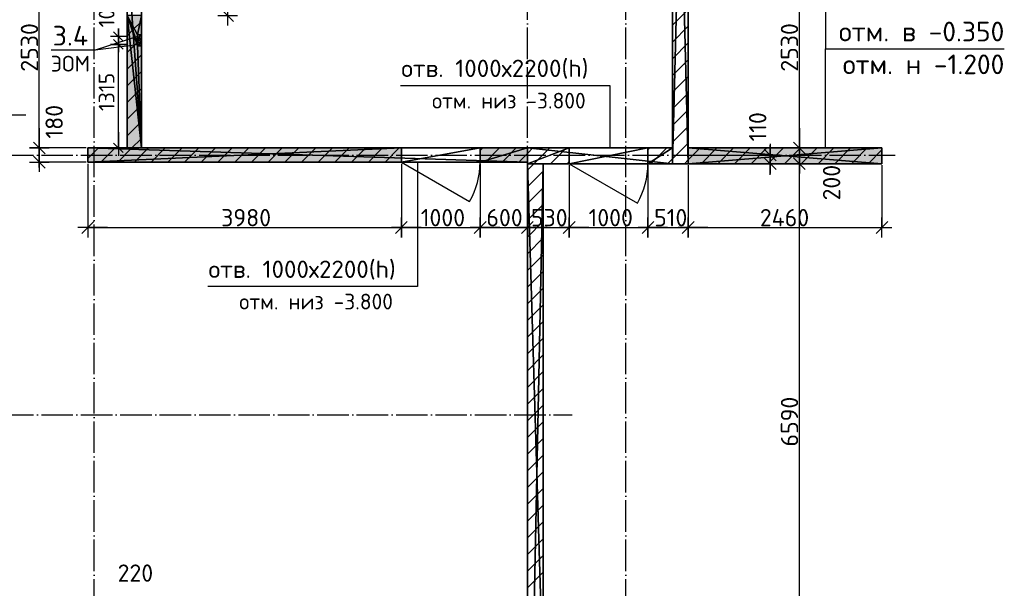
# Model space of a CAD drawing. Header units: millimetres. Extents: x 40580 to 559114, y -343730 to 81020.
# Tile 348 of 656: x 348439 to 360937, y -60617 to -53397. Entities that reach past the tile are written whole.
import ezdxf
from ezdxf.enums import TextEntityAlignment as Align

# ---------------------------------------------------------------- set-up
doc = ezdxf.new("R2010")
doc.units = ezdxf.units.MM
doc.linetypes.add('______11', pattern=[500, 400, -50, 0, -50])
doc.linetypes.add('______5', pattern=[1100, 800, -100, 100, -100])
for name, color, linetype in [('____________', 7, 'Continuous'), ('__________________01', 4, 'Continuous'), ('___________________', 253, '______5'), ('______________________', 7, 'Continuous'), ('_______________________', 7, 'Continuous'), ('_______________________1', 7, 'Continuous'), ('________________________1', 7, 'Continuous'), ('_________________________0', 7, 'Continuous')]:
    doc.layers.add(name, color=color, linetype=linetype)
doc.layers.add('Standard', color=7, linetype='Continuous', lineweight=25)
doc.styles.add('ISOCPEUR', font='isocpeur.ttf')

# ---------------------------------------------------------------- blocks, each defined once
blk = doc.blocks.new('ALL_ML_STRICH')
at = {"color": 0, "linetype": 'ByBlock', "lineweight": -2}
for p, q in [((0, -0.5), (0, 0.5)), ((-1, 0), (0.5, 0)), ((-0.3, -0.3), (0.3, 0.3))]:
    blk.add_line(p, q, dxfattribs=at)

msp = doc.modelspace()

# ---------------------------------------------------------------- hatches: boundary and pattern name
at = {"layer": '____________', "linetype": 'Continuous'}
h = msp.add_hatch(color=9, dxfattribs=at)
h.paths.add_polyline_path([(349983.2, -55025.1), (349983.2, -53730.1), (349933.2, -53730.1), (349933.2, -53690.1), (349983.2, -53690.1), (349983.2, -53630.1), (349933.2, -53630.1), (349933.2, -53590.1), (349983.2, -53590.1), (349983.2, -53345.1), (349863.6, -53345.1), (349803.2, -53345.1), (349803.2, -55025.1)])
h.paths.add_polyline_path([(349803.2, -52495.1), (349803.2, -52945.1), (349835.2, -52945.1)])
h.paths.add_polyline_path([(349835.2, -52945.1), (349983.2, -52945.1), (349983.2, -52495.1), (349803.2, -52495.1)])
h = msp.add_hatch(color=9, dxfattribs=at)
h.paths.add_polyline_path([(353283.2, -55025.1), (349303.2, -55025.1), (349303.2, -55205.1), (353283.2, -55205.1)])
h.paths.add_polyline_path([(354283.2, -55025.1), (354283.2, -55205.1), (354883.2, -55205.1), (354883.2, -55025.1)])
msp.add_hatch(color=254, dxfattribs=at).paths.add_polyline_path([(359383.2, -55025.1), (356923.2, -55025.1), (356923.2, -55225.1), (359383.2, -55225.1)])

# ---------------------------------------------------------------- linework, layer by layer
at = {"layer": '____________', "color": 253, "linetype": '______5'}
for p, q in [((356723.2, -53468.1), (356923.2, -53268.1)), ((356723.2, -53892.4), (356923.2, -53692.4)), ((356723.2, -54316.7), (356923.2, -54116.7)), ((356723.2, -54740.9), (356923.2, -54540.9)), ((356723.2, -55165.2), (356923.2, -54965.2)), ((349470.8, -55205.1), (349650.8, -55025.1)), ((349895, -55205.1), (350075, -55025.1)), ((350319.3, -55205.1), (350499.3, -55025.1)), ((350743.6, -55205.1), (350923.6, -55025.1)), ((351167.8, -55205.1), (351347.8, -55025.1)), ((351592.1, -55205.1), (351772.1, -55025.1)), ((352016.3, -55205.1), (352196.3, -55025.1)), ((352440.6, -55205.1), (352620.6, -55025.1)), ((352864.9, -55205.1), (353044.9, -55025.1)), ((354966.2, -55225.1), (355166.2, -55025.1)), ((357087.5, -55225.1), (357287.5, -55025.1)), ((357511.8, -55225.1), (357711.8, -55025.1)), ((357936, -55225.1), (358136, -55025.1)), ((358360.3, -55225.1), (358560.3, -55025.1)), ((358784.6, -55225.1), (358984.6, -55025.1)), ((359208.8, -55225.1), (359383.2, -55050.8)), ((355390.5, -55225.1), (355413.2, -55202.4)), ((356663.3, -55225.1), (356723.2, -55165.2))]:
    msp.add_line(p, q, dxfattribs=at)
at = {"layer": '____________', "color": 253, "linetype": '______11'}
for p, q in [((356723.2, -53680.3), (356923.2, -53480.3)), ((356723.2, -54104.5), (356923.2, -53904.5)), ((356723.2, -54528.8), (356923.2, -54328.8)), ((356723.2, -54953), (356923.2, -54753)), ((349303.2, -55160.6), (349438.6, -55025.1)), ((349682.9, -55205.1), (349862.9, -55025.1)), ((350107.2, -55205.1), (350287.2, -55025.1)), ((350531.4, -55205.1), (350711.4, -55025.1)), ((350955.7, -55205.1), (351135.7, -55025.1)), ((351380, -55205.1), (351560, -55025.1)), ((351804.2, -55205.1), (351984.2, -55025.1)), ((352228.5, -55205.1), (352408.5, -55025.1)), ((352652.7, -55205.1), (352832.7, -55025.1)), ((353077, -55205.1), (353257, -55025.1)), ((354774.1, -55205.1), (354883.2, -55096)), ((354883.2, -55096), (354954.1, -55025.1)), ((355178.3, -55225.1), (355378.3, -55025.1)), ((356923.2, -55177.3), (357075.4, -55025.1)), ((357299.6, -55225.1), (357499.6, -55025.1)), ((357723.9, -55225.1), (357923.9, -55025.1)), ((358148.2, -55225.1), (358348.2, -55025.1)), ((358572.4, -55225.1), (358772.4, -55025.1)), ((358996.7, -55225.1), (359196.7, -55025.1)), ((356875.4, -55225.1), (356923.2, -55177.3))]:
    msp.add_line(p, q, dxfattribs=at)
at = {"layer": '____________', "color": 7, "linetype": 'Continuous'}
for p, q in [((353283.2, -55205.1), (354149.2, -55705.1)), ((355413.2, -55225.1), (356279.2, -55725.1))]:
    msp.add_line(p, q, dxfattribs=at)
at = {"layer": '____________', "color": 253, "linetype": '______5'}
for points in [[(349803.2, -53599.9), (349876.5, -53526.5), (349876.5, -53526.5), (349983.2, -53419.9)], [(349803.2, -54024.2), (349904.7, -53922.6), (349904.7, -53922.6), (349983.2, -53844.2)], [(349803.2, -54448.4), (349932.9, -54318.7), (349932.9, -54318.7), (349983.2, -54268.4)], [(349803.2, -54872.7), (349961.1, -54714.8), (349961.1, -54714.8), (349983.2, -54692.7)], [(354283.2, -55059.6), (354317.7, -55025.1), (354317.7, -55025.1)], [(354561.9, -55205.1), (354741.9, -55025.1), (354741.9, -55025.1)], [(356413.2, -55050.9), (356439, -55025.1), (356439, -55025.1)], [(354883.2, -55308.1), (354883.2, -55308.1), (354966.2, -55225.1)], [(354883.2, -55732.4), (354883.2, -55732.4), (355083.2, -55532.4)], [(354883.2, -56156.7), (354883.2, -56156.7), (355083.2, -55956.7)], [(354883.2, -56580.9), (354883.2, -56580.9), (355083.2, -56380.9)], [(354883.2, -57005.2), (354883.2, -57005.2), (355083.2, -56805.2)], [(354883.2, -57429.4), (354883.2, -57429.4), (355083.2, -57229.4)], [(354883.2, -57853.7), (354883.2, -57853.7), (355083.2, -57653.7)], [(354883.2, -58278), (354883.2, -58278), (355083.2, -58078)], [(354883.2, -58702.2), (354883.2, -58702.2), (355083.2, -58502.2)], [(354883.2, -59126.5), (354883.2, -59126.5), (355083.2, -58926.5)], [(354883.2, -59550.8), (354883.2, -59550.8), (355083.2, -59350.8)], [(354883.2, -59975), (354883.2, -59975), (355083.2, -59775)], [(354883.2, -60399.3), (354883.2, -60399.3), (355083.2, -60199.3)]]:
    msp.add_lwpolyline(points, dxfattribs=at)
at = {"layer": '____________', "color": 253, "linetype": '______11'}
for points in [[(349803.2, -53812), (349890.6, -53724.6), (349890.6, -53724.6), (349983.2, -53632)], [(349803.2, -54236.3), (349918.8, -54120.6), (349918.8, -54120.6), (349983.2, -54056.3)], [(349803.2, -54660.6), (349947, -54516.7), (349947, -54516.7), (349983.2, -54480.6)], [(349862.9, -55025.1), (349975.2, -54912.8), (349975.2, -54912.8), (349983.2, -54904.8)], [(354349.8, -55205.1), (354529.8, -55025.1), (354529.8, -55025.1)], [(356451.1, -55225.1), (356651.1, -55025.1), (356651.1, -55025.1)], [(354883.2, -55520.3), (354883.2, -55520.3), (355083.2, -55320.3)], [(354883.2, -55944.5), (354883.2, -55944.5), (355083.2, -55744.5)], [(354883.2, -56368.8), (354883.2, -56368.8), (355083.2, -56168.8)], [(354883.2, -56793), (354883.2, -56793), (355083.2, -56593)], [(354883.2, -57217.3), (354883.2, -57217.3), (355083.2, -57017.3)], [(354883.2, -57641.6), (354883.2, -57641.6), (355083.2, -57441.6)], [(354883.2, -58065.8), (354883.2, -58065.8), (355083.2, -57865.8)], [(354883.2, -58490.1), (354883.2, -58490.1), (355083.2, -58290.1)], [(354883.2, -58914.4), (354883.2, -58914.4), (355083.2, -58714.4)], [(354883.2, -59338.6), (354883.2, -59338.6), (355083.2, -59138.6)], [(354883.2, -59762.9), (354883.2, -59762.9), (355083.2, -59562.9)], [(354883.2, -60187.2), (354883.2, -60187.2), (355083.2, -59987.2)], [(354883.2, -60611.4), (354883.2, -60611.4), (355083.2, -60411.4)]]:
    msp.add_lwpolyline(points, dxfattribs=at)
at = {"layer": '____________', "color": 7, "linetype": 'Continuous'}
for centre in [(353283.2, -55205.1), (355413.2, -55225.1)]:
    msp.add_arc(centre, 1000, 330, 0, dxfattribs=at)
at = {"layer": '__________________01', "color": 7, "linetype": 'Continuous'}
msp.add_line((347865.8, -54604.6), (348515.8, -54604.6), dxfattribs=at)
at = {"layer": '___________________', "color": 253, "linetype": '______11'}
for p, q in [((349383.2, -89405.1), (349383.2, -39325.1)), ((354883.2, -89405.1), (354883.2, -39325.1)), ((356133.2, -89405.1), (356133.2, -46815.1)), ((338213.2, -55115.1), (359553.2, -55115.1)), ((338213.2, -58415.1), (355453.2, -58415.1))]:
    msp.add_line(p, q, dxfattribs=at)
at = {"layer": '______________________', "color": 7, "linetype": 'Continuous'}
for p, q in [((348687.9, -55025.1), (348687.9, -52495.1)), ((358335.1, -55025.1), (358335.1, -52495.1)), ((348687.9, -55205.1), (348687.9, -55025.1)), ((357965.1, -55225.1), (357965.1, -55115.1)), ((358335.1, -55225.1), (358335.1, -55025.1)), ((358335.1, -61815.1), (358335.1, -55225.1)), ((349303.2, -56035.7), (353283.2, -56035.7)), ((353283.2, -56035.7), (354283.2, -56035.7)), ((354283.2, -56035.7), (354883.2, -56035.7)), ((354883.2, -56035.7), (355413.2, -56035.7)), ((355413.2, -56035.7), (356413.2, -56035.7)), ((356413.2, -56035.7), (356923.2, -56035.7)), ((356923.2, -56035.7), (359383.2, -56035.7))]:
    msp.add_line(p, q, dxfattribs=at)
at = {"layer": '______________________', "color": 253, "linetype": 'Continuous'}
for p, q in [((349283.2, -55025.1), (348687.9, -55025.1)), ((349283.2, -55025.1), (348687.9, -55025.1)), ((356943.2, -55025.1), (358335.1, -55025.1)), ((356943.2, -55025.1), (358335.1, -55025.1)), ((356943.2, -55115.1), (357965.1, -55115.1)), ((349283.2, -55205.1), (348687.9, -55205.1)), ((349303.2, -55225.1), (349303.2, -56035.7)), ((353283.2, -55225.1), (353283.2, -56035.7)), ((353283.2, -55225.1), (353283.2, -56035.7)), ((354283.2, -55225.1), (354283.2, -56035.7)), ((354283.2, -55225.1), (354283.2, -56035.7)), ((356943.2, -55225.1), (357965.1, -55225.1)), ((356943.2, -55225.1), (358335.1, -55225.1)), ((356943.2, -55225.1), (358335.1, -55225.1)), ((354883.2, -55245.1), (354883.2, -56035.7)), ((354883.2, -55245.1), (354883.2, -56035.7)), ((355413.2, -55245.1), (355413.2, -56035.7)), ((355413.2, -55245.1), (355413.2, -56035.7)), ((356413.2, -55245.1), (356413.2, -56035.7)), ((356413.2, -55245.1), (356413.2, -56035.7)), ((356923.2, -55245.1), (356923.2, -56035.7)), ((356923.2, -55245.1), (356923.2, -56035.7)), ((359383.2, -55245.1), (359383.2, -56035.7))]:
    msp.add_line(p, q, dxfattribs=at)
at = {"layer": '_______________________', "color": 7, "linetype": 'Continuous'}
for p, q in [((358668.7, -52495.1), (358668.7, -53768.6)), ((358668.7, -55025.1), (358668.7, -53768.6)), ((358668.7, -53768.6), (360936.8, -53768.6))]:
    msp.add_line(p, q, dxfattribs=at)
at = {"layer": '_______________________1', "color": 253, "linetype": 'Continuous'}
for p, q in [((349691.7, -53610.1), (349691.7, -53610.1)), ((349691.7, -53710.1), (349691.7, -53710.1)), ((349691.7, -53710.1), (349691.7, -53710.1)), ((349691.7, -55025.1), (349691.7, -55025.1))]:
    msp.add_line(p, q, dxfattribs=at)
at = {"layer": '_______________________1', "color": 7, "linetype": 'Continuous'}
for p, q in [((349691.7, -53710.1), (349691.7, -53610.1)), ((349691.7, -55025.1), (349691.7, -53710.1))]:
    msp.add_line(p, q, dxfattribs=at)
at = {"layer": '________________________1', "color": 7, "linetype": 'Continuous'}
for p, q in [((355933.3, -54235.1), (353273.3, -54235.1)), ((355933.3, -55025.1), (355933.3, -54235.1)), ((353487.1, -55205.1), (353487.1, -56786.3)), ((353487.1, -56786.3), (350827.1, -56786.3))]:
    msp.add_line(p, q, dxfattribs=at)
at = {"layer": '_________________________0', "color": 7, "linetype": 'Continuous'}
for p, q in [((349933.2, -53610.1), (349397.6, -53785.2)), ((349397.6, -53785.2), (348837.6, -53785.2))]:
    msp.add_line(p, q, dxfattribs=at)
at = {"layer": 'Standard', "color": 7, "linetype": 'Continuous'}
msp.add_line((349933.2, -53715), (349397.6, -53785.2), dxfattribs=at)

# ---------------------------------------------------------------- block references
at = {"layer": '______________________', "color": 7, "linetype": 'Continuous', "xscale": 250, "yscale": 250, "zscale": 250}
for p, rotation in [((351078.3, -53345.1), 270), ((348687.9, -55025.1), 270), ((358335.1, -55025.1), 270), ((348687.9, -55025.1), 90), ((348687.9, -55205.1), 270), ((357965.1, -55225.1), 270), ((357965.1, -55115.1), 90), ((358335.1, -55025.1), 90), ((358335.1, -55225.1), 270), ((358335.1, -55225.1), 90), ((349303.2, -56035.7), 180), ((353283.2, -56035.7), 180), ((354283.2, -56035.7), 180), ((354883.2, -56035.7), 180), ((355413.2, -56035.7), 180), ((356413.2, -56035.7), 180), ((356923.2, -56035.7), 180)]:
    msp.add_blockref('ALL_ML_STRICH', p, dxfattribs=dict(at, rotation=rotation))
for p in [(353283.2, -56035.7), (354283.2, -56035.7), (354883.2, -56035.7), (355413.2, -56035.7), (356413.2, -56035.7), (356923.2, -56035.7), (359383.2, -56035.7)]:
    msp.add_blockref('ALL_ML_STRICH', p, dxfattribs=at)
at = {"layer": '_______________________1', "color": 7, "linetype": 'Continuous', "xscale": 200, "yscale": 200, "zscale": 200}
for p, rotation in [((349691.7, -53710.1), 270), ((349691.7, -53610.1), 90), ((349691.7, -53710.1), 90), ((349691.7, -55025.1), 270)]:
    msp.add_blockref('ALL_ML_STRICH', p, dxfattribs=dict(at, rotation=rotation))

# ---------------------------------------------------------------- texts
at = {"layer": '______________________', "color": 7, "style": 'ISOCPEUR'}
for s, p in [('2530', (348672.9, -54057.1)), ('2530', (358320.1, -54057.1)), ('180', (348986.5, -54905.8)), ('110', (357916.5, -54942.1)), ('200', (358854.5, -55692)), ('6590', (358320.1, -58817.1))]:
    msp.add_text(s, height=220, rotation=90, dxfattribs=at).set_placement(p)
for s, p in [('3980', (350996.2, -56020.7)), ('1000', (353530.2, -56020.7)), ('600', (354363.2, -56020.7)), ('530', (354928.2, -56020.7)), ('1000', (355660.2, -56020.7)), ('510', (356492.2, -56020.7)), ('2460', (357834.2, -56020.7)), ('220', (349681.8, -60534))]:
    msp.add_text(s, height=220, dxfattribs=at).set_placement(p)
at = {"layer": '_______________________', "color": 7, "linetype": 'Continuous', "style": 'ISOCPEUR'}
for s, p, p2 in [('отм. в -0.350', (358836.8, -53672), (360936.8, -53672)), ('отм. н -1.200', (358886.8, -54088.6), (360936.8, -54088.6))]:
    msp.add_text(s, height=250, dxfattribs=at).set_placement(p, p2, align=Align.FIT)
at = {"layer": '_______________________1', "color": 7, "style": 'ISOCPEUR'}
for s, p in [('100', (349642.1, -53494.8)), ('1315', (349641.7, -54557.6))]:
    msp.add_text(s, height=200, rotation=90, dxfattribs=at).set_placement(p)
at = {"layer": '________________________1', "color": 7, "linetype": 'Continuous', "style": 'ISOCPEUR'}
for s, height, p, p2 in [('отв. 1000х2200(h)', 220, (353282.3, -54124.4), (355658.3, -54124.4)), ('отм. низ -3.800', 200, (353673, -54525.1), (355623, -54525.1)), ('отв. 1000х2200(h)', 220, (350836, -56675.6), (353212, -56675.6)), ('отм. низ -3.800', 200, (351226.7, -57076.3), (353176.7, -57076.3))]:
    msp.add_text(s, height=height, dxfattribs=at).set_placement(p, p2, align=Align.FIT)
at = {"layer": '_________________________0', "color": 7, "linetype": 'Continuous', "style": 'ISOCPEUR'}
for s, height, p, p2 in [('3.4', 250, (348857.6, -53725.2), (349307.6, -53725.2)), ('ЭОМ', 200, (348832.6, -54055.2), (349332.6, -54055.2))]:
    msp.add_text(s, height=height, dxfattribs=at).set_placement(p, p2, align=Align.FIT)

# ---------------------------------------------------------------- meshes
at = {"layer": '____________', "color": 7, "linetype": 'Continuous'}
mesh = msp.add_polyface(dxfattribs=at)
corners = [(356723.2, -48465.1, -1100), (356723.2, -47365.1, -1100), (356723.2, -47365.1, -3800), (356723.2, -55225.1, -3800), (356723.2, -55225.1, -350), (356723.2, -47365.1, -350), (356723.2, -47365.1, -600), (356723.2, -48465.1, -600)]
mesh.append_faces([[corners[k] for k in face] for face in [(0, 2, 4)]], dxfattribs={"vtx0": -1, "vtx1": -1, "vtx2": -1, "color": 7})
mesh.append_faces([[corners[k] for k in face] for face in [(4, 5, 7), (7, 0, 4)]], dxfattribs={"vtx1": -1, "vtx2": -1, "color": 7})
mesh.append_faces([[corners[k] for k in face] for face in [(5, 6, 7), (2, 3, 4), (0, 1, 2)]], dxfattribs={"vtx2": -1, "color": 7})
mesh = msp.add_polyface(dxfattribs=at)
corners = [(356923.2, -47365.1, -350), (356723.2, -47365.1, -350), (356723.2, -55225.1, -350), (356923.2, -55225.1, -350)]
mesh.append_faces([[corners[k] for k in face] for face in [(1, 2, 0)]], dxfattribs={"vtx1": -1, "color": 7})
mesh.append_faces([[corners[k] for k in face] for face in [(2, 3, 0)]], dxfattribs={"vtx2": -1, "color": 7})
mesh = msp.add_polyface(dxfattribs=at)
corners = [(356723.2, -47365.1, -3800), (356923.2, -47365.1, -3800), (356923.2, -55225.1, -3800), (356723.2, -55225.1, -3800)]
mesh.append_faces([[corners[k] for k in face] for face in [(1, 2, 0)]], dxfattribs={"vtx1": -1, "color": 7})
mesh.append_faces([[corners[k] for k in face] for face in [(2, 3, 0)]], dxfattribs={"vtx2": -1, "color": 7})
mesh = msp.add_polyface(dxfattribs=at)
corners = [(356923.2, -47365.1, -350), (356923.2, -55225.1, -350), (356923.2, -55225.1, -3800), (356923.2, -47365.1, -3800), (356923.2, -47365.1, -1100), (356923.2, -48465.1, -1100), (356923.2, -48465.1, -600), (356923.2, -47365.1, -600)]
mesh.append_faces([[corners[k] for k in face] for face in [(6, 0, 1)]], dxfattribs={"vtx0": -1, "vtx2": -1, "color": 7})
mesh.append_faces([[corners[k] for k in face] for face in [(2, 3, 5), (1, 2, 5), (5, 6, 1)]], dxfattribs={"vtx1": -1, "vtx2": -1, "color": 7})
mesh.append_faces([[corners[k] for k in face] for face in [(3, 4, 5), (6, 7, 0)]], dxfattribs={"vtx2": -1, "color": 7})
mesh = msp.add_polyface(dxfattribs=at)
corners = [(349803.2, -53345.1, -750), (349803.2, -52945.1, -750), (349803.2, -52945.1, -350), (349803.2, -52495.1, -350), (349803.2, -52495.1, -3800), (349803.2, -55025.1, -3800), (349803.2, -55025.1, -350), (349803.2, -53345.1, -350)]
mesh.append_faces([[corners[k] for k in face] for face in [(1, 3, 4)]], dxfattribs={"vtx0": -1, "vtx2": -1, "color": 7})
mesh.append_faces([[corners[k] for k in face] for face in [(5, 6, 0), (4, 5, 0), (0, 1, 4)]], dxfattribs={"vtx1": -1, "vtx2": -1, "color": 7})
mesh.append_faces([[corners[k] for k in face] for face in [(6, 7, 0), (1, 2, 3)]], dxfattribs={"vtx2": -1, "color": 7})
mesh = msp.add_polyface(dxfattribs=at)
corners = [(349983.2, -55025.1, -3800), (349803.2, -55025.1, -3800), (349803.2, -52495.1, -3800), (349983.2, -52495.1, -3800)]
mesh.append_faces([[corners[k] for k in face] for face in [(1, 2, 0)]], dxfattribs={"vtx1": -1, "color": 7})
mesh.append_faces([[corners[k] for k in face] for face in [(2, 3, 0)]], dxfattribs={"vtx2": -1, "color": 7})
mesh = msp.add_polyface(dxfattribs=at)
corners = [(349983.2, -52945.1, -750), (349983.2, -53345.1, -750), (349983.2, -53345.1, -350), (349983.2, -53590.1, -350), (349983.2, -53590.1, -650), (349983.2, -53630.1, -650), (349983.2, -53630.1, -350), (349983.2, -53690.1, -350), (349983.2, -53690.1, -650), (349983.2, -53730.1, -650), (349983.2, -53730.1, -350), (349983.2, -55025.1, -350), (349983.2, -55025.1, -3800), (349983.2, -52495.1, -3800), (349983.2, -52495.1, -350), (349983.2, -52945.1, -350)]
mesh.append_faces([[corners[k] for k in face] for face in [(1, 4, 13), (5, 8, 13)]], dxfattribs={"vtx0": -1, "vtx1": -1, "vtx2": -1, "color": 7})
mesh.append_faces([[corners[k] for k in face] for face in [(13, 14, 0), (0, 1, 13), (1, 2, 4), (4, 5, 13), (5, 6, 8), (8, 9, 13), (12, 13, 9), (11, 12, 9)]], dxfattribs={"vtx1": -1, "vtx2": -1, "color": 7})
mesh.append_faces([[corners[k] for k in face] for face in [(14, 15, 0), (2, 3, 4), (6, 7, 8), (9, 10, 11)]], dxfattribs={"vtx2": -1, "color": 7})
mesh = msp.add_polyface(dxfattribs=at)
corners = [(349933.2, -53690.1, -350), (349983.2, -53690.1, -350), (349983.2, -53630.1, -350), (349933.2, -53630.1, -350), (349933.2, -53590.1, -350), (349983.2, -53590.1, -350), (349983.2, -53345.1, -350), (349803.2, -53345.1, -350), (349803.2, -55025.1, -350), (349983.2, -55025.1, -350), (349983.2, -53730.1, -350), (349933.2, -53730.1, -350)]
mesh.append_faces([[corners[k] for k in face] for face in [(11, 7, 9), (7, 0, 4)]], dxfattribs={"vtx0": -1, "vtx1": -1, "vtx2": -1, "color": 7})
mesh.append_faces([[corners[k] for k in face] for face in [(0, 3, 4), (4, 6, 7)]], dxfattribs={"vtx0": -1, "vtx2": -1, "color": 7})
mesh.append_faces([[corners[k] for k in face] for face in [(11, 0, 7), (0, 1, 3)]], dxfattribs={"vtx1": -1, "vtx2": -1, "color": 7})
mesh.append_faces([[corners[k] for k in face] for face in [(9, 10, 11), (7, 8, 9), (1, 2, 3), (4, 5, 6)]], dxfattribs={"vtx2": -1, "color": 7})
mesh = msp.add_polyface(dxfattribs=at)
corners = [(349933.2, -53590.1, -350), (349933.2, -53630.1, -350), (349933.2, -53630.1, -650), (349933.2, -53590.1, -650)]
mesh.append_faces([[corners[k] for k in face] for face in [(1, 2, 0)]], dxfattribs={"vtx1": -1, "color": 7})
mesh.append_faces([[corners[k] for k in face] for face in [(2, 3, 0)]], dxfattribs={"vtx2": -1, "color": 7})
mesh = msp.add_polyface(dxfattribs=at)
corners = [(349983.2, -53590.1, -350), (349933.2, -53590.1, -350), (349933.2, -53590.1, -650), (349983.2, -53590.1, -650)]
mesh.append_faces([[corners[k] for k in face] for face in [(1, 2, 0)]], dxfattribs={"vtx1": -1, "color": 7})
mesh.append_faces([[corners[k] for k in face] for face in [(2, 3, 0)]], dxfattribs={"vtx2": -1, "color": 7})
mesh = msp.add_polyface(dxfattribs=at)
corners = [(349933.2, -53630.1, -650), (349983.2, -53630.1, -650), (349983.2, -53590.1, -650), (349933.2, -53590.1, -650)]
mesh.append_faces([[corners[k] for k in face] for face in [(1, 2, 0)]], dxfattribs={"vtx1": -1, "color": 7})
mesh.append_faces([[corners[k] for k in face] for face in [(2, 3, 0)]], dxfattribs={"vtx2": -1, "color": 7})
mesh = msp.add_polyface(dxfattribs=at)
corners = [(349933.2, -53630.1, -350), (349983.2, -53630.1, -350), (349983.2, -53630.1, -650), (349933.2, -53630.1, -650)]
mesh.append_faces([[corners[k] for k in face] for face in [(1, 2, 0)]], dxfattribs={"vtx1": -1, "color": 7})
mesh.append_faces([[corners[k] for k in face] for face in [(2, 3, 0)]], dxfattribs={"vtx2": -1, "color": 7})
mesh = msp.add_polyface(dxfattribs=at)
corners = [(349933.2, -53690.1, -350), (349933.2, -53730.1, -350), (349933.2, -53730.1, -650), (349933.2, -53690.1, -650)]
mesh.append_faces([[corners[k] for k in face] for face in [(1, 2, 0)]], dxfattribs={"vtx1": -1, "color": 7})
mesh.append_faces([[corners[k] for k in face] for face in [(2, 3, 0)]], dxfattribs={"vtx2": -1, "color": 7})
mesh = msp.add_polyface(dxfattribs=at)
corners = [(349983.2, -53690.1, -350), (349933.2, -53690.1, -350), (349933.2, -53690.1, -650), (349983.2, -53690.1, -650)]
mesh.append_faces([[corners[k] for k in face] for face in [(1, 2, 0)]], dxfattribs={"vtx1": -1, "color": 7})
mesh.append_faces([[corners[k] for k in face] for face in [(2, 3, 0)]], dxfattribs={"vtx2": -1, "color": 7})
mesh = msp.add_polyface(dxfattribs=at)
corners = [(349933.2, -53730.1, -650), (349983.2, -53730.1, -650), (349983.2, -53690.1, -650), (349933.2, -53690.1, -650)]
mesh.append_faces([[corners[k] for k in face] for face in [(1, 2, 0)]], dxfattribs={"vtx1": -1, "color": 7})
mesh.append_faces([[corners[k] for k in face] for face in [(2, 3, 0)]], dxfattribs={"vtx2": -1, "color": 7})
mesh = msp.add_polyface(dxfattribs=at)
corners = [(349933.2, -53730.1, -350), (349983.2, -53730.1, -350), (349983.2, -53730.1, -650), (349933.2, -53730.1, -650)]
mesh.append_faces([[corners[k] for k in face] for face in [(1, 2, 0)]], dxfattribs={"vtx1": -1, "color": 7})
mesh.append_faces([[corners[k] for k in face] for face in [(2, 3, 0)]], dxfattribs={"vtx2": -1, "color": 7})
mesh = msp.add_polyface(dxfattribs=at)
corners = [(354883.2, -55205.1, -350), (354883.2, -55025.1, -350), (349303.2, -55025.1, -350), (349303.2, -55205.1, -350)]
mesh.append_faces([[corners[k] for k in face] for face in [(1, 2, 0)]], dxfattribs={"vtx1": -1, "color": 7})
mesh.append_faces([[corners[k] for k in face] for face in [(2, 3, 0)]], dxfattribs={"vtx2": -1, "color": 7})
mesh = msp.add_polyface(dxfattribs=at)
corners = [(353283.2, -55025.1, -3800), (353283.2, -55205.1, -3800), (349303.2, -55205.1, -3800), (349303.2, -55025.1, -3800)]
mesh.append_faces([[corners[k] for k in face] for face in [(1, 2, 0)]], dxfattribs={"vtx1": -1, "color": 7})
mesh.append_faces([[corners[k] for k in face] for face in [(2, 3, 0)]], dxfattribs={"vtx2": -1, "color": 7})
mesh = msp.add_polyface(dxfattribs=at)
corners = [(354883.2, -55025.1, -3800), (354283.2, -55025.1, -3800), (354283.2, -55025.1, -1600), (353283.2, -55025.1, -1600), (353283.2, -55025.1, -3800), (349303.2, -55025.1, -3800), (349303.2, -55025.1, -350), (354883.2, -55025.1, -350)]
mesh.append_faces([[corners[k] for k in face] for face in [(7, 0, 2), (2, 3, 7), (6, 7, 3), (3, 4, 6)]], dxfattribs={"vtx1": -1, "vtx2": -1, "color": 7})
mesh.append_faces([[corners[k] for k in face] for face in [(0, 1, 2), (4, 5, 6)]], dxfattribs={"vtx2": -1, "color": 7})
mesh = msp.add_polyface(dxfattribs=at)
corners = [(349303.2, -55025.1, -3800), (349303.2, -55205.1, -3800), (349303.2, -55205.1, -350), (349303.2, -55025.1, -350)]
mesh.append_faces([[corners[k] for k in face] for face in [(1, 2, 0)]], dxfattribs={"vtx1": -1, "color": 7})
mesh.append_faces([[corners[k] for k in face] for face in [(2, 3, 0)]], dxfattribs={"vtx2": -1, "color": 7})
mesh = msp.add_polyface(dxfattribs=at)
corners = [(349803.2, -55025.1, -3800), (349983.2, -55025.1, -3800), (349983.2, -55025.1, -350), (349803.2, -55025.1, -350)]
mesh.append_faces([[corners[k] for k in face] for face in [(1, 2, 0)]], dxfattribs={"vtx1": -1, "color": 7})
mesh.append_faces([[corners[k] for k in face] for face in [(2, 3, 0)]], dxfattribs={"vtx2": -1, "color": 7})
mesh = msp.add_polyface(dxfattribs=at)
corners = [(353283.2, -55205.1, -1600), (353283.2, -55025.1, -1600), (354283.2, -55025.1, -1600), (354283.2, -55205.1, -1600)]
mesh.append_faces([[corners[k] for k in face] for face in [(1, 2, 0)]], dxfattribs={"vtx1": -1, "color": 7})
mesh.append_faces([[corners[k] for k in face] for face in [(2, 3, 0)]], dxfattribs={"vtx2": -1, "color": 7})
mesh = msp.add_polyface(dxfattribs=at)
corners = [(353283.2, -55025.1, -1600), (353283.2, -55205.1, -1600), (353283.2, -55205.1, -3800), (353283.2, -55025.1, -3800)]
mesh.append_faces([[corners[k] for k in face] for face in [(1, 2, 0)]], dxfattribs={"vtx1": -1, "color": 7})
mesh.append_faces([[corners[k] for k in face] for face in [(2, 3, 0)]], dxfattribs={"vtx2": -1, "color": 7})
mesh = msp.add_polyface(dxfattribs=at)
corners = [(354283.2, -55205.1, -1600), (354283.2, -55025.1, -1600), (354283.2, -55025.1, -3800), (354283.2, -55205.1, -3800)]
mesh.append_faces([[corners[k] for k in face] for face in [(1, 2, 0)]], dxfattribs={"vtx1": -1, "color": 7})
mesh.append_faces([[corners[k] for k in face] for face in [(2, 3, 0)]], dxfattribs={"vtx2": -1, "color": 7})
mesh = msp.add_polyface(dxfattribs=at)
corners = [(354883.2, -55025.1, -3800), (354883.2, -55205.1, -3800), (354283.2, -55205.1, -3800), (354283.2, -55025.1, -3800)]
mesh.append_faces([[corners[k] for k in face] for face in [(1, 2, 0)]], dxfattribs={"vtx1": -1, "color": 7})
mesh.append_faces([[corners[k] for k in face] for face in [(2, 3, 0)]], dxfattribs={"vtx2": -1, "color": 7})
mesh = msp.add_polyface(dxfattribs=at)
corners = [(354883.2, -55205.1, -3800), (354883.2, -55025.1, -3800), (354883.2, -55025.1, -350), (354883.2, -55205.1, -350)]
mesh.append_faces([[corners[k] for k in face] for face in [(1, 2, 0)]], dxfattribs={"vtx1": -1, "color": 7})
mesh.append_faces([[corners[k] for k in face] for face in [(2, 3, 0)]], dxfattribs={"vtx2": -1, "color": 7})
mesh = msp.add_polyface(dxfattribs=at)
corners = [(356723.2, -55225.1, -350), (356723.2, -55025.1, -350), (354883.2, -55025.1, -350), (354883.2, -55225.1, -350)]
mesh.append_faces([[corners[k] for k in face] for face in [(1, 2, 0)]], dxfattribs={"vtx1": -1, "color": 7})
mesh.append_faces([[corners[k] for k in face] for face in [(2, 3, 0)]], dxfattribs={"vtx2": -1, "color": 7})
mesh = msp.add_polyface(dxfattribs=at)
corners = [(355413.2, -55025.1, -3800), (355413.2, -55225.1, -3800), (354883.2, -55225.1, -3800), (354883.2, -55025.1, -3800)]
mesh.append_faces([[corners[k] for k in face] for face in [(1, 2, 0)]], dxfattribs={"vtx1": -1, "color": 7})
mesh.append_faces([[corners[k] for k in face] for face in [(2, 3, 0)]], dxfattribs={"vtx2": -1, "color": 7})
mesh = msp.add_polyface(dxfattribs=at)
corners = [(356723.2, -55025.1, -3800), (356413.2, -55025.1, -3800), (356413.2, -55025.1, -1600), (355413.2, -55025.1, -1600), (355413.2, -55025.1, -3800), (354883.2, -55025.1, -3800), (354883.2, -55025.1, -350), (356723.2, -55025.1, -350)]
mesh.append_faces([[corners[k] for k in face] for face in [(3, 6, 7)]], dxfattribs={"vtx0": -1, "vtx2": -1, "color": 7})
mesh.append_faces([[corners[k] for k in face] for face in [(7, 0, 2), (2, 3, 7), (3, 4, 6)]], dxfattribs={"vtx1": -1, "vtx2": -1, "color": 7})
mesh.append_faces([[corners[k] for k in face] for face in [(0, 1, 2), (4, 5, 6)]], dxfattribs={"vtx2": -1, "color": 7})
mesh = msp.add_polyface(dxfattribs=at)
corners = [(354883.2, -55025.1, -3800), (354883.2, -55225.1, -3800), (354883.2, -55225.1, -350), (354883.2, -55025.1, -350)]
mesh.append_faces([[corners[k] for k in face] for face in [(1, 2, 0)]], dxfattribs={"vtx1": -1, "color": 7})
mesh.append_faces([[corners[k] for k in face] for face in [(2, 3, 0)]], dxfattribs={"vtx2": -1, "color": 7})
mesh = msp.add_polyface(dxfattribs=at)
corners = [(355413.2, -55225.1, -1600), (355413.2, -55025.1, -1600), (356413.2, -55025.1, -1600), (356413.2, -55225.1, -1600)]
mesh.append_faces([[corners[k] for k in face] for face in [(1, 2, 0)]], dxfattribs={"vtx1": -1, "color": 7})
mesh.append_faces([[corners[k] for k in face] for face in [(2, 3, 0)]], dxfattribs={"vtx2": -1, "color": 7})
mesh = msp.add_polyface(dxfattribs=at)
corners = [(355413.2, -55025.1, -1600), (355413.2, -55225.1, -1600), (355413.2, -55225.1, -3800), (355413.2, -55025.1, -3800)]
mesh.append_faces([[corners[k] for k in face] for face in [(1, 2, 0)]], dxfattribs={"vtx1": -1, "color": 7})
mesh.append_faces([[corners[k] for k in face] for face in [(2, 3, 0)]], dxfattribs={"vtx2": -1, "color": 7})
mesh = msp.add_polyface(dxfattribs=at)
corners = [(356413.2, -55225.1, -1600), (356413.2, -55025.1, -1600), (356413.2, -55025.1, -3800), (356413.2, -55225.1, -3800)]
mesh.append_faces([[corners[k] for k in face] for face in [(1, 2, 0)]], dxfattribs={"vtx1": -1, "color": 7})
mesh.append_faces([[corners[k] for k in face] for face in [(2, 3, 0)]], dxfattribs={"vtx2": -1, "color": 7})
mesh = msp.add_polyface(dxfattribs=at)
corners = [(356723.2, -55025.1, -3800), (356723.2, -55225.1, -3800), (356413.2, -55225.1, -3800), (356413.2, -55025.1, -3800)]
mesh.append_faces([[corners[k] for k in face] for face in [(1, 2, 0)]], dxfattribs={"vtx1": -1, "color": 7})
mesh.append_faces([[corners[k] for k in face] for face in [(2, 3, 0)]], dxfattribs={"vtx2": -1, "color": 7})
mesh = msp.add_polyface(dxfattribs=at)
corners = [(356723.2, -55225.1, -3800), (356723.2, -55025.1, -3800), (356723.2, -55025.1, -350), (356723.2, -55225.1, -350)]
mesh.append_faces([[corners[k] for k in face] for face in [(1, 2, 0)]], dxfattribs={"vtx1": -1, "color": 7})
mesh.append_faces([[corners[k] for k in face] for face in [(2, 3, 0)]], dxfattribs={"vtx2": -1, "color": 7})
mesh = msp.add_polyface(dxfattribs=at)
corners = [(356923.2, -55025.1, -1200), (356923.2, -55225.1, -1200), (356923.2, -55225.1, -350), (356923.2, -55025.1, -350)]
mesh.append_faces([[corners[k] for k in face] for face in [(1, 2, 0)]], dxfattribs={"vtx1": -1, "color": 7})
mesh.append_faces([[corners[k] for k in face] for face in [(2, 3, 0)]], dxfattribs={"vtx2": -1, "color": 7})
mesh = msp.add_polyface(dxfattribs=at)
corners = [(359383.2, -55025.1, -1200), (356923.2, -55025.1, -1200), (356923.2, -55025.1, -350), (359383.2, -55025.1, -350)]
mesh.append_faces([[corners[k] for k in face] for face in [(1, 2, 0)]], dxfattribs={"vtx1": -1, "color": 7})
mesh.append_faces([[corners[k] for k in face] for face in [(2, 3, 0)]], dxfattribs={"vtx2": -1, "color": 7})
mesh = msp.add_polyface(dxfattribs=at)
corners = [(359383.2, -55225.1, -350), (359383.2, -55025.1, -350), (356923.2, -55025.1, -350), (356923.2, -55225.1, -350)]
mesh.append_faces([[corners[k] for k in face] for face in [(1, 2, 0)]], dxfattribs={"vtx1": -1, "color": 7})
mesh.append_faces([[corners[k] for k in face] for face in [(2, 3, 0)]], dxfattribs={"vtx2": -1, "color": 7})
mesh = msp.add_polyface(dxfattribs=at)
corners = [(359383.2, -55025.1, -1200), (359383.2, -55225.1, -1200), (356923.2, -55225.1, -1200), (356923.2, -55025.1, -1200)]
mesh.append_faces([[corners[k] for k in face] for face in [(1, 2, 0)]], dxfattribs={"vtx1": -1, "color": 7})
mesh.append_faces([[corners[k] for k in face] for face in [(2, 3, 0)]], dxfattribs={"vtx2": -1, "color": 7})
mesh = msp.add_polyface(dxfattribs=at)
corners = [(359383.2, -55225.1, -1200), (359383.2, -55025.1, -1200), (359383.2, -55025.1, -350), (359383.2, -55225.1, -350)]
mesh.append_faces([[corners[k] for k in face] for face in [(1, 2, 0)]], dxfattribs={"vtx1": -1, "color": 7})
mesh.append_faces([[corners[k] for k in face] for face in [(2, 3, 0)]], dxfattribs={"vtx2": -1, "color": 7})
mesh = msp.add_polyface(dxfattribs=at)
corners = [(349303.2, -55205.1, -3800), (353283.2, -55205.1, -3800), (353283.2, -55205.1, -1600), (354283.2, -55205.1, -1600), (354283.2, -55205.1, -3800), (354883.2, -55205.1, -3800), (354883.2, -55205.1, -350), (349303.2, -55205.1, -350)]
mesh.append_faces([[corners[k] for k in face] for face in [(2, 6, 7)]], dxfattribs={"vtx0": -1, "vtx2": -1, "color": 7})
mesh.append_faces([[corners[k] for k in face] for face in [(7, 0, 2), (2, 3, 6), (3, 4, 6)]], dxfattribs={"vtx1": -1, "vtx2": -1, "color": 7})
mesh.append_faces([[corners[k] for k in face] for face in [(0, 1, 2), (4, 5, 6)]], dxfattribs={"vtx2": -1, "color": 7})
mesh = msp.add_polyface(dxfattribs=at)
corners = [(354883.2, -55225.1, -3800), (355413.2, -55225.1, -3800), (355413.2, -55225.1, -1600), (356413.2, -55225.1, -1600), (356413.2, -55225.1, -3800), (356723.2, -55225.1, -3800), (356723.2, -55225.1, -350), (354883.2, -55225.1, -350)]
mesh.append_faces([[corners[k] for k in face] for face in [(3, 6, 7)]], dxfattribs={"vtx0": -1, "vtx2": -1, "color": 7})
mesh.append_faces([[corners[k] for k in face] for face in [(7, 0, 2), (2, 3, 7), (3, 4, 6)]], dxfattribs={"vtx1": -1, "vtx2": -1, "color": 7})
mesh.append_faces([[corners[k] for k in face] for face in [(0, 1, 2), (4, 5, 6)]], dxfattribs={"vtx2": -1, "color": 7})
mesh = msp.add_polyface(dxfattribs=at)
corners = [(355083.2, -55225.1, -350), (354883.2, -55225.1, -350), (354883.2, -65011.6, -350), (355083.2, -64928.7, -350)]
mesh.append_faces([[corners[k] for k in face] for face in [(1, 2, 0)]], dxfattribs={"vtx1": -1, "color": 7})
mesh.append_faces([[corners[k] for k in face] for face in [(2, 3, 0)]], dxfattribs={"vtx2": -1, "color": 7})
mesh = msp.add_polyface(dxfattribs=at)
corners = [(355083.2, -55225.1, -3800), (354883.2, -55225.1, -3800), (354883.2, -55225.1, -350), (355083.2, -55225.1, -350)]
mesh.append_faces([[corners[k] for k in face] for face in [(1, 2, 0)]], dxfattribs={"vtx1": -1, "color": 7})
mesh.append_faces([[corners[k] for k in face] for face in [(2, 3, 0)]], dxfattribs={"vtx2": -1, "color": 7})
mesh = msp.add_polyface(dxfattribs=at)
corners = [(354883.2, -55225.1, -3800), (354883.2, -61815.1, -3800), (354883.2, -61815.1, -1600), (354883.2, -62815.1, -1600), (354883.2, -62815.1, -3800), (354883.2, -65011.6, -3800), (354883.2, -65011.6, -350), (354883.2, -55225.1, -350)]
mesh.append_faces([[corners[k] for k in face] for face in [(2, 6, 7)]], dxfattribs={"vtx0": -1, "vtx2": -1, "color": 7})
mesh.append_faces([[corners[k] for k in face] for face in [(7, 0, 2), (2, 3, 6), (3, 4, 6)]], dxfattribs={"vtx1": -1, "vtx2": -1, "color": 7})
mesh.append_faces([[corners[k] for k in face] for face in [(0, 1, 2), (4, 5, 6)]], dxfattribs={"vtx2": -1, "color": 7})
mesh = msp.add_polyface(dxfattribs=at)
corners = [(354883.2, -55225.1, -3800), (355083.2, -55225.1, -3800), (355083.2, -61815.1, -3800), (354883.2, -61815.1, -3800)]
mesh.append_faces([[corners[k] for k in face] for face in [(1, 2, 0)]], dxfattribs={"vtx1": -1, "color": 7})
mesh.append_faces([[corners[k] for k in face] for face in [(2, 3, 0)]], dxfattribs={"vtx2": -1, "color": 7})
mesh = msp.add_polyface(dxfattribs=at)
corners = [(355083.2, -64928.7, -3800), (355083.2, -62815.1, -3800), (355083.2, -62815.1, -1600), (355083.2, -61815.1, -1600), (355083.2, -61815.1, -3800), (355083.2, -55225.1, -3800), (355083.2, -55225.1, -350), (355083.2, -64928.7, -350)]
mesh.append_faces([[corners[k] for k in face] for face in [(7, 0, 2), (2, 3, 7), (6, 7, 3), (3, 4, 6)]], dxfattribs={"vtx1": -1, "vtx2": -1, "color": 7})
mesh.append_faces([[corners[k] for k in face] for face in [(0, 1, 2), (4, 5, 6)]], dxfattribs={"vtx2": -1, "color": 7})
mesh = msp.add_polyface(dxfattribs=at)
corners = [(356723.2, -55225.1, -3800), (356923.2, -55225.1, -3800), (356923.2, -55225.1, -350), (356723.2, -55225.1, -350)]
mesh.append_faces([[corners[k] for k in face] for face in [(1, 2, 0)]], dxfattribs={"vtx1": -1, "color": 7})
mesh.append_faces([[corners[k] for k in face] for face in [(2, 3, 0)]], dxfattribs={"vtx2": -1, "color": 7})
mesh = msp.add_polyface(dxfattribs=at)
corners = [(356923.2, -55225.1, -1200), (359383.2, -55225.1, -1200), (359383.2, -55225.1, -350), (356923.2, -55225.1, -350)]
mesh.append_faces([[corners[k] for k in face] for face in [(1, 2, 0)]], dxfattribs={"vtx1": -1, "color": 7})
mesh.append_faces([[corners[k] for k in face] for face in [(2, 3, 0)]], dxfattribs={"vtx2": -1, "color": 7})

doc.saveas('drawing.dxf')
